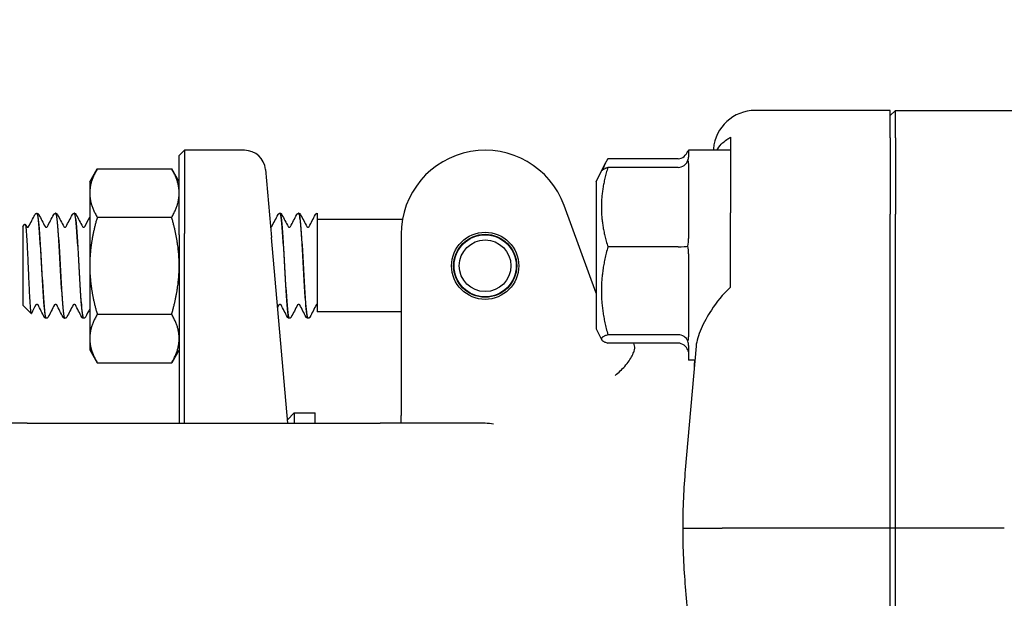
# Model space of a CAD drawing. Header units: inches. Extents: x 24 to 1128, y -58 to 748.
# Tile 353 of 656: x 481.27 to 484.2, y 691.68 to 693.4. Entities that reach past the tile are written whole.
import ezdxf

# ---------------------------------------------------------------- set-up
doc = ezdxf.new("R2010")
doc.units = ezdxf.units.IN
doc.header["$LTSCALE"] = 32
doc.header["$MEASUREMENT"] = 0
doc.layers.add('Dimension (ANSI)', color=7, linetype='Continuous', lineweight=25)
doc.layers.add('Visible (ANSI)', color=7, linetype='Continuous', lineweight=30)
doc.styles.add('Note Text (ANSI)', font='tahoma.ttf')
doc.dimstyles.new('SB Fraction-16 (ANSI)', dxfattribs={"dimscale": 32, "dimtxt": 0.125, "dimasz": 0.098425, "dimexe": 0.125, "dimexo": 0.0625, "dimgap": 0.031496, "dimtad": 0, "dimtih": 1, "dimtoh": 1, "dimdec": 4, "dimrnd": 1e-08, "dimzin": 0, "dimdsep": 46, "dimlunit": 5, "dimtxsty": 'Note Text (ANSI)', "dimcen": 0.09, "dimdle": 0.393701, "dimclrd": 256, "dimclre": 256, "dimclrt": 256, "dimadec": 0, "dimazin": 3, "dimtfac": 0.96, "dimtofl": 0, "dimtmove": 0, "dimatfit": 3, "dimfxl": 1, "dimfrac": 2, "dimtolj": 1, "dimtzin": 12, "dimlwd": -1, "dimlwe": -1, "dimarcsym": 0})

# ---------------------------------------------------------------- blocks, each defined once
blk = doc.blocks.new('*D19')
at = {"layer": 'Defpoints', "color": 0, "transparency": 16777216}
for p in [(494.2806, 695.4398), (330.5011, 563.4398), (494.2806, 563.4398)]:
    blk.add_point(p, dxfattribs=at)
at = {"layer": 'Dimension (ANSI)', "transparency": 16777216}
for p, q in [((492.2806, 695.4398), (326.5011, 695.4398)), ((330.5011, 692.2902), (330.5011, 632.5309)), ((330.5011, 566.5894), (330.5011, 626.3486)), ((492.2806, 563.4398), (326.5011, 563.4398))]:
    blk.add_line(p, q, dxfattribs=at)
for points in [[(329.9762, 692.2902), (331.026, 692.2902), (330.5011, 695.4398)], [(329.9762, 566.5894), (331.026, 566.5894), (330.5011, 563.4398)]]:
    blk.add_solid(points, dxfattribs=at)
at = {"layer": 'Dimension (ANSI)', "transparency": 16777216, "insert": (326.4205, 631.5231), "char_height": 4, "attachment_point": 1, "style": 'Note Text (ANSI)'}
blk.add_mtext('\\A1;132', dxfattribs=at)

msp = doc.modelspace()

# ---------------------------------------------------------------- linework, layer by layer
at = {"layer": 'Visible (ANSI)'}
for p, q in [((483.86159, 693.13279), (483.45999, 693.13279)), ((483.87722, 693.13279), (483.86159, 693.11711)), ((483.86159, 693.05101), (483.86159, 693.13279)), ((483.87722, 693.05101), (483.87722, 693.13279)), ((483.87722, 693.13279), (484.29957, 693.13279)), ((483.38659, 693.03213), (483.38659, 692.96579)), ((483.86159, 693.05101), (483.86159, 692.82375)), ((483.87722, 693.05101), (483.87722, 692.82375)), ((481.74659, 692.99842), (481.76222, 693.01404)), ((481.74659, 692.76217), (481.74659, 692.99842)), ((481.76222, 693.01404), (481.76222, 692.76654)), ((481.9409, 693.01404), (481.76222, 693.01404)), ((483.26159, 693.01404), (483.26159, 692.99359)), ((483.38659, 693.01404), (483.26159, 693.01404)), ((483.33538, 693.01821), (483.33502, 693.01404)), ((483.00269, 692.9525), (483.01514, 692.97739)), ((483.23034, 692.98912), (483.02155, 692.98912)), ((483.26159, 692.97444), (483.26159, 692.75128)), ((481.48059, 692.92029), (481.50292, 692.95897)), ((481.50292, 692.95897), (481.72426, 692.95897)), ((481.74659, 692.92029), (481.72426, 692.95897)), ((482.00316, 692.95699), (482.02087, 692.75449)), ((482.98659, 692.92029), (483.00269, 692.9525)), ((483.23034, 692.96317), (483.02155, 692.96317)), ((483.38659, 692.94927), (483.38659, 692.82747)), ((481.48059, 692.92029), (481.48059, 692.8868)), ((482.98659, 692.92029), (482.98659, 692.48279)), ((481.48059, 692.8868), (481.48059, 692.67029)), ((482.98659, 692.58832), (482.89151, 692.84955)), ((481.32361, 692.82654), (481.32303, 692.82654)), ((481.37923, 692.82654), (481.37864, 692.82654)), ((481.43484, 692.82654), (481.43425, 692.82654)), ((482.04656, 692.82654), (482.04598, 692.82654)), ((482.10217, 692.82654), (482.10159, 692.82654)), ((482.15659, 692.82648), (482.15659, 692.81011)), ((483.38659, 692.60661), (483.38659, 692.82747)), ((483.86159, 691.88904), (483.86159, 692.82375)), ((483.87722, 691.88904), (483.87722, 692.82375)), ((481.28159, 692.78756), (481.28791, 692.79388)), ((481.50292, 692.81463), (481.72426, 692.81463)), ((482.15659, 692.81011), (482.15659, 692.69871)), ((482.41045, 692.80779), (482.15659, 692.80779)), ((481.28159, 692.78756), (481.28159, 692.55302)), ((481.74659, 692.76217), (481.74659, 692.20154)), ((481.76222, 692.20154), (481.76222, 692.76654)), ((482.40659, 692.76404), (482.40659, 692.4172)), ((482.06925, 692.20154), (482.02087, 692.75449)), ((483.23034, 692.7267), (483.02155, 692.7267)), ((483.26159, 692.70613), (483.26159, 692.45923)), ((482.15659, 692.69871), (482.15659, 692.53279)), ((481.48059, 692.67029), (481.48059, 692.45378)), ((481.28159, 692.55302), (481.3062, 692.52841)), ((482.40659, 692.53279), (482.15659, 692.53279)), ((481.35142, 692.51404), (481.35084, 692.51404)), ((481.40703, 692.51404), (481.40645, 692.51404)), ((481.46264, 692.51404), (481.46206, 692.51404)), ((481.50292, 692.52595), (481.72426, 692.52595)), ((482.07436, 692.51404), (482.07378, 692.51404)), ((482.12998, 692.51404), (482.12939, 692.51404)), ((482.98659, 692.48279), (483.00269, 692.45059)), ((481.48059, 692.45378), (481.48059, 692.42029)), ((483.23034, 692.46507), (483.02155, 692.46507)), ((483.23034, 692.43991), (483.02155, 692.43991)), ((481.48059, 692.42029), (481.50292, 692.38162)), ((481.74659, 692.42029), (481.72426, 692.38162)), ((482.40659, 692.4172), (482.40659, 692.22467)), ((483.28398, 692.43067), (483.25184, 692.06335)), ((483.26159, 692.43323), (483.26159, 692.38904)), ((481.50292, 692.38162), (481.72426, 692.38162)), ((483.28034, 692.38904), (483.26159, 692.38904)), ((482.06832, 692.21215), (482.08897, 692.23279)), ((482.08897, 692.23279), (482.08897, 692.20154)), ((482.08897, 692.23279), (482.15147, 692.23279)), ((482.15147, 692.20154), (482.15147, 692.23279)), ((482.40659, 692.20154), (482.40659, 692.22467)), ((481.29409, 692.20154), (480.98159, 692.20154)), ((481.29409, 692.20154), (482.34409, 692.20154)), ((482.65659, 692.20154), (482.34409, 692.20154)), ((483.24423, 691.88904), (483.36112, 691.88904)), ((483.86159, 691.88904), (483.36112, 691.88904)), ((483.87722, 691.88904), (483.86159, 691.88904)), ((483.86159, 690.95433), (483.86159, 691.88904)), ((483.87722, 690.95433), (483.87722, 691.88904)), ((484.20069, 691.88904), (483.87722, 691.88904)), ((483.25184, 691.71473), (483.28398, 691.34741))]:
    msp.add_line(p, q, dxfattribs=at)
for radius in [0.1, 0.09375, 0.0925, 0.07688]:
    msp.add_circle((482.65659, 692.67029), radius, dxfattribs=at)
for centre, radius, start, end in [((481.9409, 692.95154), 0.0625, 5, 90), ((482.65659, 692.76404), 0.25, 20, 180), ((482.65659, 692.07654), 0.125, 78.3306, 90)]:
    msp.add_arc(centre, radius, start, end, dxfattribs=at)
for centre, major_axis, ratio, start_param, end_param in [((483.45991, 693.00731), (0.01094, 0.125), 0.9961657, 0.0869335, 1.5707963), ((483.23034, 693.02506), (0, 0.03595), 0.8693335, 3.1415927, 4.3657422), ((483.23034, 692.99587), (0, -0.0327), 0.9555533, 0, 1.2241495), ((483.23034, 692.72985), (0.03125, 0), 0.1006388, 4.712389, 5.9365385), ((483.23034, 692.43551), (0.03125, 0), 0.9458753, 0.3466468, 1.5707963), ((483.23034, 692.40721), (0, 0.0327), 0.9555533, 5.0590358, 6.2831853)]:
    msp.add_ellipse(centre, major_axis=major_axis, ratio=ratio, start_param=start_param, end_param=end_param, dxfattribs=at)
for points, knots in [([(483.34535, 693.01404), (483.35328, 693.02726), (483.36388, 693.03804), (483.37886, 693.04844), (483.38258, 693.05073), (483.38659, 693.05288)], [0.72464195, 0.72464195, 0.72464195, 0.72464195, 0.90366002, 0.90366002, 0.95550669, 0.95550669, 0.95550669, 0.95550669]), ([(481.31882, 692.82447), (481.31874, 692.82438), (481.31866, 692.82428), (481.31834, 692.82388), (481.31807, 692.82351), (481.31777, 692.82295)], [-0.025931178, -0.025931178, -0.025931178, -0.025931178, -0.019551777, -0.019551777, 0, 0, 0, 0]), ([(481.31882, 692.82447), (481.3192, 692.8249), (481.3197, 692.82536), (481.32109, 692.82617), (481.32203, 692.82649), (481.32301, 692.82654)], [0, 0, 0, 0, 0.013250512, 0.013250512, 0.027054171, 0.027054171, 0.027054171, 0.027054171]), ([(481.32301, 692.82632), (481.32501, 692.8262), (481.32702, 692.81426), (481.32902, 692.79208), (481.33184, 692.76093), (481.33466, 692.71039), (481.33748, 692.66074), (481.34029, 692.61111), (481.34311, 692.56369), (481.34593, 692.53749), (481.34756, 692.52226), (481.3492, 692.51444), (481.35084, 692.51436)], [4.7095281, 4.7095281, 4.7095281, 4.7095281, 5.3893637, 5.3893637, 5.3893637, 6.3443154, 6.3443154, 6.3443154, 7.2990044, 7.2990044, 7.2990044, 7.8539816, 7.8539816, 7.8539816, 7.8539816]), ([(481.35145, 692.51425), (481.34936, 692.51438), (481.34727, 692.5274), (481.34518, 692.5513), (481.34237, 692.58349), (481.33955, 692.63454), (481.33674, 692.68402), (481.3339, 692.73395), (481.33106, 692.78092), (481.32822, 692.80585), (481.32669, 692.81933), (481.32515, 692.82627), (481.32361, 692.82633)], [-14.1400278, -14.1400278, -14.1400278, -14.1400278, -13.4320997, -13.4320997, -13.4320997, -12.4783682, -12.4783682, -12.4783682, -11.5160648, -11.5160648, -11.5160648, -10.9955743, -10.9955743, -10.9955743, -10.9955743]), ([(481.32364, 692.82654), (481.32477, 692.82648), (481.32584, 692.82606), (481.32731, 692.82507), (481.32779, 692.82455), (481.3285, 692.82363), (481.32875, 692.82321), (481.32896, 692.8228)], [0, 0, 0, 0, 0.015967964, 0.015967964, 0.031253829, 0.031253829, 0.045415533, 0.045415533, 0.045415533, 0.045415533]), ([(481.3733, 692.8228), (481.37363, 692.82344), (481.37403, 692.82411), (481.37517, 692.82521), (481.37567, 692.8256), (481.37696, 692.82625), (481.37777, 692.8265), (481.37862, 692.82654)], [0, 0, 0, 0, 0.022095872, 0.022095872, 0.033561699, 0.033561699, 0.045438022, 0.045438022, 0.045438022, 0.045438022]), ([(481.37862, 692.82648), (481.37898, 692.82653), (481.37934, 692.82619), (481.3797, 692.82542), (481.38252, 692.8195), (481.38533, 692.78853), (481.38814, 692.74489), (481.39095, 692.70127), (481.39377, 692.64615), (481.39658, 692.60157), (481.39939, 692.55699), (481.4022, 692.52413), (481.40501, 692.5161), (481.40549, 692.51473), (481.40597, 692.51409), (481.40645, 692.51414)], [10.9927134, 10.9927134, 10.9927134, 10.9927134, 11.1151899, 11.1151899, 11.1151899, 12.0686082, 12.0686082, 12.0686082, 13.0217811, 13.0217811, 13.0217811, 13.9747115, 13.9747115, 13.9747115, 14.1371669, 14.1371669, 14.1371669, 14.1371669]), ([(481.40706, 692.51429), (481.40617, 692.51415), (481.40528, 692.51634), (481.40439, 692.52095), (481.40158, 692.53552), (481.39878, 692.57392), (481.39598, 692.62089), (481.39318, 692.66778), (481.39038, 692.72198), (481.38758, 692.762), (481.38479, 692.80179), (481.38201, 692.82647), (481.37923, 692.82654)], [-20.4232131, -20.4232131, -20.4232131, -20.4232131, -20.1217618, -20.1217618, -20.1217618, -19.1712317, -19.1712317, -19.1712317, -18.2223022, -18.2223022, -18.2223022, -17.2787596, -17.2787596, -17.2787596, -17.2787596]), ([(481.37925, 692.82654), (481.38039, 692.82648), (481.38145, 692.82606), (481.38292, 692.82507), (481.3834, 692.82455), (481.38411, 692.82363), (481.38436, 692.82321), (481.38457, 692.8228)], [0, 0, 0, 0, 0.015967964, 0.015967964, 0.031253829, 0.031253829, 0.045415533, 0.045415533, 0.045415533, 0.045415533]), ([(481.42891, 692.8228), (481.42924, 692.82344), (481.42964, 692.82411), (481.43078, 692.82521), (481.43128, 692.8256), (481.43257, 692.82625), (481.43339, 692.8265), (481.43423, 692.82654)], [0, 0, 0, 0, 0.022095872, 0.022095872, 0.033561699, 0.033561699, 0.045438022, 0.045438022, 0.045438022, 0.045438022]), ([(481.43423, 692.82621), (481.43573, 692.82626), (481.43723, 692.81983), (481.43873, 692.80701), (481.44154, 692.78302), (481.44434, 692.73727), (481.44715, 692.68802), (481.44996, 692.63878), (481.45277, 692.58733), (481.45557, 692.55417), (481.45774, 692.52863), (481.4599, 692.51445), (481.46206, 692.5142)], [17.2758987, 17.2758987, 17.2758987, 17.2758987, 17.7840647, 17.7840647, 17.7840647, 18.7358252, 18.7358252, 18.7358252, 19.6873602, 19.6873602, 19.6873602, 20.4203522, 20.4203522, 20.4203522, 20.4203522]), ([(481.46267, 692.51409), (481.4602, 692.5142), (481.45773, 692.53305), (481.45525, 692.56538), (481.45241, 692.60259), (481.44957, 692.65668), (481.44672, 692.70559), (481.44389, 692.75437), (481.44105, 692.79666), (481.43821, 692.8153), (481.43709, 692.8227), (481.43596, 692.8263), (481.43484, 692.82623)], [-26.7063984, -26.7063984, -26.7063984, -26.7063984, -25.8688703, -25.8688703, -25.8688703, -24.9048316, -24.9048316, -24.9048316, -23.9435311, -23.9435311, -23.9435311, -23.5619449, -23.5619449, -23.5619449, -23.5619449]), ([(481.43486, 692.82654), (481.436, 692.82648), (481.43706, 692.82606), (481.43853, 692.82507), (481.43901, 692.82455), (481.43972, 692.82363), (481.43997, 692.82321), (481.44018, 692.8228)], [0, 0, 0, 0, 0.015967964, 0.015967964, 0.031253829, 0.031253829, 0.045415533, 0.045415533, 0.045415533, 0.045415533]), ([(482.04063, 692.8228), (482.04097, 692.82344), (482.04137, 692.82411), (482.04251, 692.82521), (482.043, 692.8256), (482.04429, 692.82625), (482.04511, 692.8265), (482.04595, 692.82654)], [0, 0, 0, 0, 0.022095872, 0.022095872, 0.033561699, 0.033561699, 0.045438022, 0.045438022, 0.045438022, 0.045438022]), ([(482.04595, 692.82643), (482.04645, 692.82651), (482.04694, 692.82586), (482.04743, 692.82443), (482.05025, 692.81627), (482.05308, 692.78309), (482.0559, 692.73824), (482.05871, 692.69348), (482.06153, 692.63829), (482.06434, 692.59478), (482.06715, 692.55135), (482.06996, 692.5207), (482.07277, 692.51506), (482.07311, 692.51438), (482.07345, 692.51406), (482.07378, 692.5141)], [86.3909371, 86.3909371, 86.3909371, 86.3909371, 86.558303, 86.558303, 86.558303, 87.5147256, 87.5147256, 87.5147256, 88.4689986, 88.4689986, 88.4689986, 89.4213086, 89.4213086, 89.4213086, 89.5353906, 89.5353906, 89.5353906, 89.5353906]), ([(482.07439, 692.51424), (482.07364, 692.51412), (482.0729, 692.51564), (482.07215, 692.51891), (482.06934, 692.53119), (482.06653, 692.5678), (482.06372, 692.6141), (482.06091, 692.66038), (482.0581, 692.71515), (482.05529, 692.75652), (482.05248, 692.79787), (482.04967, 692.82476), (482.04686, 692.82645), (482.04676, 692.82651), (482.04666, 692.82654), (482.04656, 692.82653)], [-95.8214368, -95.8214368, -95.8214368, -95.8214368, -95.568359, -95.568359, -95.568359, -94.6156683, -94.6156683, -94.6156683, -93.6632144, -93.6632144, -93.6632144, -92.7109946, -92.7109946, -92.7109946, -92.6769833, -92.6769833, -92.6769833, -92.6769833]), ([(482.04658, 692.82654), (482.04772, 692.82648), (482.04878, 692.82606), (482.05025, 692.82507), (482.05074, 692.82455), (482.05144, 692.82363), (482.05169, 692.82321), (482.0519, 692.8228)], [0, 0, 0, 0, 0.015967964, 0.015967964, 0.031253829, 0.031253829, 0.045415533, 0.045415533, 0.045415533, 0.045415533]), ([(482.09625, 692.8228), (482.09658, 692.82344), (482.09698, 692.82411), (482.09812, 692.82521), (482.09861, 692.8256), (482.0999, 692.82625), (482.10072, 692.8265), (482.10156, 692.82654)], [0, 0, 0, 0, 0.022095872, 0.022095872, 0.033561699, 0.033561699, 0.045438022, 0.045438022, 0.045438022, 0.045438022]), ([(482.10156, 692.82623), (482.10324, 692.82621), (482.10492, 692.81806), (482.1066, 692.80216), (482.10941, 692.7755), (482.11223, 692.72781), (482.11504, 692.67818), (482.11785, 692.62875), (482.12065, 692.57868), (482.12346, 692.54791), (482.12543, 692.52618), (482.12741, 692.51449), (482.12939, 692.51428)], [92.6741224, 92.6741224, 92.6741224, 92.6741224, 93.2431504, 93.2431504, 93.2431504, 94.1972517, 94.1972517, 94.1972517, 95.1476373, 95.1476373, 95.1476373, 95.8185759, 95.8185759, 95.8185759, 95.8185759]), ([(482.13, 692.51412), (482.1276, 692.51426), (482.12519, 692.53199), (482.12279, 692.5628), (482.11997, 692.59886), (482.11716, 692.65189), (482.11434, 692.70064), (482.11153, 692.74938), (482.10871, 692.79255), (482.1059, 692.81287), (482.10466, 692.82185), (482.10341, 692.82626), (482.10217, 692.82622)], [-102.1046221, -102.1046221, -102.1046221, -102.1046221, -101.2896371, -101.2896371, -101.2896371, -100.3354652, -100.3354652, -100.3354652, -99.3815473, -99.3815473, -99.3815473, -98.9601686, -98.9601686, -98.9601686, -98.9601686]), ([(482.1022, 692.82654), (482.10333, 692.82648), (482.10439, 692.82606), (482.10586, 692.82507), (482.10635, 692.82455), (482.10705, 692.82363), (482.1073, 692.82321), (482.10751, 692.8228)], [0, 0, 0, 0, 0.015967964, 0.015967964, 0.031253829, 0.031253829, 0.045415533, 0.045415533, 0.045415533, 0.045415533]), ([(482.15186, 692.8228), (482.15217, 692.8234), (482.15255, 692.82403), (482.15356, 692.82507), (482.15399, 692.82543), (482.15512, 692.82609), (482.15582, 692.82636), (482.15659, 692.82648)], [0, 0, 0, 0, 0.020860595, 0.020860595, 0.031618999, 0.031618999, 0.042693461, 0.042693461, 0.042693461, 0.042693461]), ([(481.28791, 692.79388), (481.28805, 692.79402), (481.28819, 692.79405), (481.28909, 692.79359), (481.28984, 692.78998), (481.29135, 692.77675), (481.2921, 692.76715), (481.29362, 692.74304), (481.29437, 692.7287), (481.29588, 692.69702), (481.29663, 692.67996), (481.29815, 692.64531), (481.2989, 692.62805), (481.30041, 692.59563), (481.30116, 692.58081), (481.30268, 692.55565), (481.30343, 692.54562), (481.30494, 692.53182), (481.30569, 692.52827), (481.30659, 692.5283), (481.30674, 692.52844), (481.30689, 692.52872)], [-1.8174748, -1.8174748, -1.8174748, -1.8174748, -1.7949096, -1.7949096, -1.6700584, -1.6700584, -1.5430016, -1.5430016, -1.41374, -1.41374, -1.2822742, -1.2822742, -1.1486049, -1.1486049, -1.0127327, -1.0127327, -0.8746582, -0.8746582, -0.7343822, -0.7343822, -0.7065085, -0.7065085, -0.7065085, -0.7065085]), ([(481.29214, 692.78698), (481.29214, 692.78698), (481.29222, 692.78682), (481.29277, 692.78629), (481.29311, 692.78601), (481.29412, 692.78554), (481.29482, 692.78535), (481.29552, 692.78535)], [0.003893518, 0.003893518, 0.003893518, 0.003893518, 0.02135506, 0.02135506, 0.032660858, 0.032660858, 0.044379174, 0.044379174, 0.044379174, 0.044379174]), ([(481.29552, 692.78535), (481.29659, 692.78535), (481.29759, 692.7858), (481.29855, 692.78651), (481.29874, 692.78676), (481.29887, 692.78695), (481.29889, 692.78698), (481.29889, 692.78698)], [0, 0, 0, 0, 0.017919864, 0.017919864, 0.032518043, 0.032518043, 0.040461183, 0.040461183, 0.040461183, 0.040461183]), ([(481.34776, 692.78698), (481.34776, 692.78698), (481.34783, 692.78682), (481.34838, 692.78629), (481.34872, 692.78601), (481.34974, 692.78554), (481.35043, 692.78535), (481.35113, 692.78535)], [0.003893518, 0.003893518, 0.003893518, 0.003893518, 0.02135506, 0.02135506, 0.032660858, 0.032660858, 0.044379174, 0.044379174, 0.044379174, 0.044379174]), ([(481.35113, 692.78535), (481.3522, 692.78535), (481.3532, 692.7858), (481.35416, 692.78651), (481.35435, 692.78676), (481.35449, 692.78695), (481.3545, 692.78698), (481.3545, 692.78698)], [0, 0, 0, 0, 0.017919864, 0.017919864, 0.032518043, 0.032518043, 0.040461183, 0.040461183, 0.040461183, 0.040461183]), ([(481.40337, 692.78698), (481.40337, 692.78698), (481.40344, 692.78682), (481.40399, 692.78629), (481.40433, 692.78601), (481.40535, 692.78554), (481.40604, 692.78535), (481.40674, 692.78535)], [0.003893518, 0.003893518, 0.003893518, 0.003893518, 0.02135506, 0.02135506, 0.032660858, 0.032660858, 0.044379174, 0.044379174, 0.044379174, 0.044379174]), ([(481.40674, 692.78535), (481.40781, 692.78535), (481.40881, 692.7858), (481.40977, 692.78651), (481.40996, 692.78676), (481.4101, 692.78695), (481.41011, 692.78698), (481.41011, 692.78698)], [0, 0, 0, 0, 0.017919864, 0.017919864, 0.032518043, 0.032518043, 0.040461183, 0.040461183, 0.040461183, 0.040461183]), ([(481.45898, 692.78698), (481.45898, 692.78698), (481.45905, 692.78682), (481.4596, 692.78629), (481.45994, 692.78601), (481.46096, 692.78554), (481.46165, 692.78535), (481.46235, 692.78535)], [0.003893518, 0.003893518, 0.003893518, 0.003893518, 0.02135506, 0.02135506, 0.032660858, 0.032660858, 0.044379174, 0.044379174, 0.044379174, 0.044379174]), ([(481.46235, 692.78535), (481.46342, 692.78535), (481.46442, 692.7858), (481.46538, 692.78651), (481.46557, 692.78676), (481.46571, 692.78695), (481.46572, 692.78698), (481.46572, 692.78698)], [0, 0, 0, 0, 0.017919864, 0.017919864, 0.032518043, 0.032518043, 0.040461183, 0.040461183, 0.040461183, 0.040461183]), ([(482.01846, 692.78535), (482.01954, 692.78535), (482.02053, 692.7858), (482.02149, 692.78651), (482.02168, 692.78676), (482.02182, 692.78695), (482.02184, 692.78698), (482.02184, 692.78698)], [0, 0, 0, 0, 0.017919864, 0.017919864, 0.032518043, 0.032518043, 0.040461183, 0.040461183, 0.040461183, 0.040461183]), ([(482.0707, 692.78698), (482.0707, 692.78698), (482.07077, 692.78682), (482.07132, 692.78629), (482.07167, 692.78601), (482.07268, 692.78554), (482.07337, 692.78535), (482.07407, 692.78535)], [0.003893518, 0.003893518, 0.003893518, 0.003893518, 0.02135506, 0.02135506, 0.032660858, 0.032660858, 0.044379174, 0.044379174, 0.044379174, 0.044379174]), ([(482.07407, 692.78535), (482.07515, 692.78535), (482.07614, 692.7858), (482.0771, 692.78651), (482.07729, 692.78676), (482.07743, 692.78695), (482.07745, 692.78698), (482.07745, 692.78698)], [0, 0, 0, 0, 0.017919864, 0.017919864, 0.032518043, 0.032518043, 0.040461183, 0.040461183, 0.040461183, 0.040461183]), ([(482.12631, 692.78698), (482.12631, 692.78698), (482.12638, 692.78682), (482.12694, 692.78629), (482.12728, 692.78601), (482.12829, 692.78554), (482.12898, 692.78535), (482.12968, 692.78535)], [0.003893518, 0.003893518, 0.003893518, 0.003893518, 0.02135506, 0.02135506, 0.032660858, 0.032660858, 0.044379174, 0.044379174, 0.044379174, 0.044379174]), ([(482.12968, 692.78535), (482.13076, 692.78535), (482.13175, 692.7858), (482.13271, 692.78651), (482.13291, 692.78676), (482.13304, 692.78695), (482.13306, 692.78698), (482.13306, 692.78698)], [0, 0, 0, 0, 0.017919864, 0.017919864, 0.032518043, 0.032518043, 0.040461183, 0.040461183, 0.040461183, 0.040461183]), ([(483.38659, 692.60661), (483.38605, 692.60616), (483.38552, 692.60571), (483.36363, 692.587), (483.34395, 692.56058), (483.31792, 692.52076), (483.30696, 692.5013), (483.29069, 692.46402), (483.28533, 692.44617), (483.28398, 692.43067)], [1.27338526, 1.27338526, 1.27338526, 1.27338526, 1.27873688, 1.27873688, 1.4959744, 1.4959744, 1.66977331, 1.66977331, 1.84048199, 1.84048199, 1.84048199, 1.84048199]), ([(481.32332, 692.55523), (481.32225, 692.55523), (481.32125, 692.55478), (481.32029, 692.55408), (481.3201, 692.55382), (481.31997, 692.55363), (481.31995, 692.5536), (481.31995, 692.5536)], [0, 0, 0, 0, 0.017919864, 0.017919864, 0.032518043, 0.032518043, 0.040461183, 0.040461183, 0.040461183, 0.040461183]), ([(481.3267, 692.5536), (481.3267, 692.5536), (481.32662, 692.55377), (481.32607, 692.55429), (481.32573, 692.55457), (481.32472, 692.55504), (481.32403, 692.55523), (481.32332, 692.55523)], [0.003893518, 0.003893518, 0.003893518, 0.003893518, 0.02135506, 0.02135506, 0.032660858, 0.032660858, 0.044379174, 0.044379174, 0.044379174, 0.044379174]), ([(481.37893, 692.55523), (481.37786, 692.55523), (481.37687, 692.55478), (481.37591, 692.55408), (481.37571, 692.55382), (481.37558, 692.55363), (481.37556, 692.5536), (481.37556, 692.5536)], [0, 0, 0, 0, 0.017919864, 0.017919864, 0.032518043, 0.032518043, 0.040461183, 0.040461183, 0.040461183, 0.040461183]), ([(481.38231, 692.5536), (481.38231, 692.5536), (481.38224, 692.55377), (481.38168, 692.55429), (481.38134, 692.55457), (481.38033, 692.55504), (481.37964, 692.55523), (481.37893, 692.55523)], [0.003893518, 0.003893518, 0.003893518, 0.003893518, 0.02135506, 0.02135506, 0.032660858, 0.032660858, 0.044379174, 0.044379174, 0.044379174, 0.044379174]), ([(481.43455, 692.55523), (481.43347, 692.55523), (481.43248, 692.55478), (481.43152, 692.55408), (481.43133, 692.55382), (481.43119, 692.55363), (481.43117, 692.5536), (481.43117, 692.5536)], [0, 0, 0, 0, 0.017919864, 0.017919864, 0.032518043, 0.032518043, 0.040461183, 0.040461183, 0.040461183, 0.040461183]), ([(481.43792, 692.5536), (481.43792, 692.5536), (481.43785, 692.55377), (481.43729, 692.55429), (481.43695, 692.55457), (481.43594, 692.55504), (481.43525, 692.55523), (481.43455, 692.55523)], [0.003893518, 0.003893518, 0.003893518, 0.003893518, 0.02135506, 0.02135506, 0.032660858, 0.032660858, 0.044379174, 0.044379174, 0.044379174, 0.044379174]), ([(482.04627, 692.55523), (482.04519, 692.55523), (482.0442, 692.55478), (482.04324, 692.55408), (482.04305, 692.55382), (482.04291, 692.55363), (482.04289, 692.5536), (482.04289, 692.5536)], [0, 0, 0, 0, 0.017919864, 0.017919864, 0.032518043, 0.032518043, 0.040461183, 0.040461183, 0.040461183, 0.040461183]), ([(482.04964, 692.5536), (482.04964, 692.5536), (482.04957, 692.55377), (482.04902, 692.55429), (482.04867, 692.55457), (482.04766, 692.55504), (482.04697, 692.55523), (482.04627, 692.55523)], [0.003893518, 0.003893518, 0.003893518, 0.003893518, 0.02135506, 0.02135506, 0.032660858, 0.032660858, 0.044379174, 0.044379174, 0.044379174, 0.044379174]), ([(482.10188, 692.55523), (482.10081, 692.55523), (482.09981, 692.55478), (482.09885, 692.55408), (482.09866, 692.55382), (482.09852, 692.55363), (482.09851, 692.5536), (482.09851, 692.5536)], [0, 0, 0, 0, 0.017919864, 0.017919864, 0.032518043, 0.032518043, 0.040461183, 0.040461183, 0.040461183, 0.040461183]), ([(482.10525, 692.5536), (482.10525, 692.5536), (482.10518, 692.55377), (482.10463, 692.55429), (482.10429, 692.55457), (482.10327, 692.55504), (482.10258, 692.55523), (482.10188, 692.55523)], [0.003893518, 0.003893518, 0.003893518, 0.003893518, 0.02135506, 0.02135506, 0.032660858, 0.032660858, 0.044379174, 0.044379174, 0.044379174, 0.044379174]), ([(482.15659, 692.55514), (482.15561, 692.55494), (482.1549, 692.55444), (482.15424, 692.55382), (482.15414, 692.55365), (482.15412, 692.55361), (482.15412, 692.5536), (482.15412, 692.5536)], [0, 0, 0, 0, 0.017397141, 0.017397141, 0.033013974, 0.033013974, 0.035372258, 0.035372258, 0.035372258, 0.035372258]), ([(481.35081, 692.51404), (481.34968, 692.5141), (481.34862, 692.51452), (481.34715, 692.51551), (481.34666, 692.51603), (481.34595, 692.51695), (481.34571, 692.51737), (481.3455, 692.51778)], [0, 0, 0, 0, 0.015967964, 0.015967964, 0.031253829, 0.031253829, 0.045415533, 0.045415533, 0.045415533, 0.045415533]), ([(481.35676, 692.51778), (481.35643, 692.51714), (481.35603, 692.51647), (481.35489, 692.51537), (481.35439, 692.51498), (481.3531, 692.51433), (481.35229, 692.51408), (481.35145, 692.51404)], [0, 0, 0, 0, 0.022095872, 0.022095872, 0.033561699, 0.033561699, 0.045438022, 0.045438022, 0.045438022, 0.045438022]), ([(481.40642, 692.51404), (481.40529, 692.5141), (481.40423, 692.51452), (481.40276, 692.51551), (481.40227, 692.51603), (481.40157, 692.51695), (481.40132, 692.51737), (481.40111, 692.51778)], [0, 0, 0, 0, 0.015967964, 0.015967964, 0.031253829, 0.031253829, 0.045415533, 0.045415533, 0.045415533, 0.045415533]), ([(481.41237, 692.51778), (481.41204, 692.51714), (481.41164, 692.51647), (481.4105, 692.51537), (481.41001, 692.51498), (481.40872, 692.51433), (481.4079, 692.51408), (481.40706, 692.51404)], [0, 0, 0, 0, 0.022095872, 0.022095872, 0.033561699, 0.033561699, 0.045438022, 0.045438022, 0.045438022, 0.045438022]), ([(481.46203, 692.51404), (481.4609, 692.5141), (481.45984, 692.51452), (481.45837, 692.51551), (481.45788, 692.51603), (481.45718, 692.51695), (481.45693, 692.51737), (481.45672, 692.51778)], [0, 0, 0, 0, 0.015967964, 0.015967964, 0.031253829, 0.031253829, 0.045415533, 0.045415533, 0.045415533, 0.045415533]), ([(481.46799, 692.51778), (481.46765, 692.51714), (481.46725, 692.51647), (481.46611, 692.51537), (481.46562, 692.51498), (481.46433, 692.51433), (481.46351, 692.51408), (481.46267, 692.51404)], [0, 0, 0, 0, 0.022095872, 0.022095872, 0.033561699, 0.033561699, 0.045438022, 0.045438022, 0.045438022, 0.045438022]), ([(482.07376, 692.51404), (482.07262, 692.5141), (482.07156, 692.51452), (482.07009, 692.51551), (482.06961, 692.51603), (482.0689, 692.51695), (482.06865, 692.51737), (482.06844, 692.51778)], [0, 0, 0, 0, 0.015967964, 0.015967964, 0.031253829, 0.031253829, 0.045415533, 0.045415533, 0.045415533, 0.045415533]), ([(482.07971, 692.51778), (482.07938, 692.51714), (482.07898, 692.51647), (482.07784, 692.51537), (482.07734, 692.51498), (482.07605, 692.51433), (482.07523, 692.51408), (482.07439, 692.51404)], [0, 0, 0, 0, 0.022095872, 0.022095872, 0.033561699, 0.033561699, 0.045438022, 0.045438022, 0.045438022, 0.045438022]), ([(482.12937, 692.51404), (482.12823, 692.5141), (482.12717, 692.51452), (482.1257, 692.51551), (482.12522, 692.51603), (482.12451, 692.51695), (482.12426, 692.51737), (482.12405, 692.51778)], [0, 0, 0, 0, 0.015967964, 0.015967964, 0.031253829, 0.031253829, 0.045415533, 0.045415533, 0.045415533, 0.045415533]), ([(482.13532, 692.51778), (482.13499, 692.51714), (482.13459, 692.51647), (482.13345, 692.51537), (482.13295, 692.51498), (482.13166, 692.51433), (482.13084, 692.51408), (482.13, 692.51404)], [0, 0, 0, 0, 0.022095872, 0.022095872, 0.033561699, 0.033561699, 0.045438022, 0.045438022, 0.045438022, 0.045438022]), ([(483.04314, 692.34367), (483.0433, 692.3438), (483.04346, 692.34393), (483.05432, 692.35279), (483.06368, 692.36192), (483.0814, 692.38217), (483.08886, 692.39303), (483.09643, 692.4076), (483.09833, 692.41213), (483.1005, 692.41928), (483.10108, 692.42208), (483.10157, 692.42732), (483.10146, 692.42974), (483.10099, 692.43192)], [-0.0020759, -0.0020759, -0.0020759, -0.0020759, 0, 0, 0.13981454, 0.13981454, 0.31147859, 0.31147859, 0.39681645, 0.39681645, 0.45847322, 0.45847322, 0.52204096, 0.52204096, 0.52204096, 0.52204096])]:
    msp.add_open_spline(points, degree=3, knots=knots, dxfattribs=at)
for points, weights in [([(483.38659, 693.05288), (483.38659, 693.04258), (483.38659, 693.03213)], [0.999914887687, 0.999912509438, 0.999993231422]), ([(483.02155, 692.98912), (483.01136, 692.97188), (483.00663, 692.95643)], [1.04422863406, 1.08531429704, 1.10550107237]), ([(481.50292, 692.95897), (481.48059, 692.92029), (481.48059, 692.8868)], [1, 1.0379548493, 1]), ([(481.74659, 692.8868), (481.74659, 692.92029), (481.72426, 692.95897)], [1, 1.0379548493, 1]), ([(483.02155, 692.96317), (482.98547, 692.84493), (483.02155, 692.7267)], [1.04422863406, 1.20577136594, 1.04422863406]), ([(483.00269, 692.9525), (483.00518, 692.95746), (483.02155, 692.96317)], [1.12285543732, 1.11183872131, 1.04422863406]), ([(481.48059, 692.8868), (481.48059, 692.8533), (481.50292, 692.81463)], [1, 1.0379548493, 1]), ([(481.72426, 692.81463), (481.74659, 692.8533), (481.74659, 692.8868)], [1, 1.0379548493, 1]), ([(481.50292, 692.81463), (481.48059, 692.73728), (481.48059, 692.67029)], [1, 1.0379548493, 1]), ([(481.74659, 692.67029), (481.74659, 692.73728), (481.72426, 692.81463)], [1, 1.0379548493, 1]), ([(483.02155, 692.7267), (482.98547, 692.59589), (483.02155, 692.46507)], [1.04422863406, 1.20577136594, 1.04422863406]), ([(481.48059, 692.67029), (481.48059, 692.6033), (481.50292, 692.52595)], [1, 1.0379548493, 1]), ([(481.72426, 692.52595), (481.74659, 692.6033), (481.74659, 692.67029)], [1, 1.0379548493, 1]), ([(481.50292, 692.52595), (481.48059, 692.48728), (481.48059, 692.45378)], [1, 1.0379548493, 1]), ([(481.74659, 692.45378), (481.74659, 692.48728), (481.72426, 692.52595)], [1, 1.0379548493, 1]), ([(481.48059, 692.45378), (481.48059, 692.42029), (481.50292, 692.38162)], [1, 1.0379548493, 1]), ([(481.72426, 692.38162), (481.74659, 692.42029), (481.74659, 692.45378)], [1, 1.0379548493, 1]), ([(483.02155, 692.46507), (482.98547, 692.45249), (483.02155, 692.43991)], [1.04422863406, 1.20577136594, 1.04422863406])]:
    msp.add_rational_spline(points, weights, degree=2, dxfattribs=at)
for points in [[(483.26159, 693.01401), (483.26159, 693.0139), (483.26111, 693.01351), (483.25973, 693.01285)], [(483.25973, 692.98476), (483.26111, 692.98798), (483.26159, 692.99102), (483.26159, 692.99359)], [(483.26159, 692.97444), (483.26159, 692.97796), (483.26111, 692.98154), (483.25973, 692.98476)], [(483.38659, 692.96579), (483.38636, 692.96044), (483.38636, 692.95492), (483.38659, 692.94927)], [(481.29888, 692.78696), (481.30513, 692.79884), (481.31137, 692.81074), (481.3176, 692.82264)], [(481.31777, 692.82295), (481.31771, 692.82285), (481.31766, 692.82274), (481.3176, 692.82264)], [(481.32896, 692.8228), (481.33522, 692.81085), (481.34149, 692.7989), (481.34777, 692.78696)], [(481.35449, 692.78696), (481.36077, 692.7989), (481.36704, 692.81085), (481.3733, 692.8228)], [(481.38457, 692.8228), (481.39083, 692.81085), (481.3971, 692.7989), (481.40338, 692.78696)], [(481.4101, 692.78696), (481.41638, 692.7989), (481.42265, 692.81085), (481.42891, 692.8228)], [(481.44018, 692.8228), (481.44644, 692.81085), (481.45271, 692.7989), (481.45899, 692.78696)], [(482.02182, 692.78696), (482.02811, 692.7989), (482.03437, 692.81085), (482.04063, 692.8228)], [(482.0519, 692.8228), (482.05816, 692.81085), (482.06443, 692.7989), (482.07071, 692.78696)], [(482.07744, 692.78696), (482.08372, 692.7989), (482.08998, 692.81085), (482.09625, 692.8228)], [(482.10751, 692.8228), (482.11377, 692.81085), (482.12004, 692.7989), (482.12632, 692.78696)], [(482.13305, 692.78696), (482.13933, 692.7989), (482.1456, 692.81085), (482.15186, 692.8228)], [(481.2887, 692.79353), (481.28985, 692.79134), (481.291, 692.78915), (481.29216, 692.78696)], [(481.46571, 692.78696), (481.47068, 692.7964), (481.47564, 692.80585), (481.48059, 692.8153)], [(482.01817, 692.78536), (482.01827, 692.78536), (482.01837, 692.78535), (482.01846, 692.78535)], [(483.25973, 692.72878), (483.26111, 692.73637), (483.26159, 692.74414), (483.26159, 692.75128)], [(483.26159, 692.70613), (483.26159, 692.71336), (483.26111, 692.72118), (483.25973, 692.72878)], [(481.31996, 692.55362), (481.3156, 692.54533), (481.31124, 692.53703), (481.30689, 692.52872)], [(481.3455, 692.51778), (481.33923, 692.52973), (481.33297, 692.54168), (481.32669, 692.55362)], [(481.37557, 692.55362), (481.36929, 692.54168), (481.36302, 692.52973), (481.35676, 692.51778)], [(481.40111, 692.51778), (481.39485, 692.52973), (481.38858, 692.54168), (481.3823, 692.55362)], [(481.43118, 692.55362), (481.4249, 692.54168), (481.41864, 692.52973), (481.41237, 692.51778)], [(481.45672, 692.51778), (481.45046, 692.52973), (481.44419, 692.54168), (481.43791, 692.55362)], [(481.48059, 692.54182), (481.47639, 692.53381), (481.47218, 692.52579), (481.46799, 692.51778)], [(482.04291, 692.55362), (482.04163, 692.5512), (482.04036, 692.54878), (482.03908, 692.54635)], [(482.06844, 692.51778), (482.06218, 692.52973), (482.05591, 692.54168), (482.04963, 692.55362)], [(482.09852, 692.55362), (482.09224, 692.54168), (482.08597, 692.52973), (482.07971, 692.51778)], [(482.12405, 692.51778), (482.11779, 692.52973), (482.11152, 692.54168), (482.10524, 692.55362)], [(482.15413, 692.55362), (482.14785, 692.54168), (482.14158, 692.52973), (482.13532, 692.51778)], [(483.10099, 692.43192), (483.10035, 692.43489), (483.09977, 692.43756), (483.09926, 692.43991)], [(483.25973, 692.44556), (483.26111, 692.44993), (483.26159, 692.45466), (483.26159, 692.45923)], [(483.26159, 692.43323), (483.26159, 692.43694), (483.26111, 692.44119), (483.25973, 692.44556)], [(483.25973, 692.41832), (483.26111, 692.4151), (483.26159, 692.41206), (483.26159, 692.40949)], [(483.27876, 692.37103), (483.27924, 692.37656), (483.27965, 692.38257), (483.28006, 692.38904)], [(483.25184, 692.06335), (483.24706, 692.00872), (483.24423, 691.94932), (483.24423, 691.88904)], [(483.24423, 691.88904), (483.24423, 691.82876), (483.24706, 691.76935), (483.25184, 691.71473)]]:
    msp.add_open_spline(points, degree=3, dxfattribs=at)

# ---------------------------------------------------------------- dimensions: what is measured, and where the dimension line sits
at = {"layer": 'Dimension (ANSI)'}
dim = msp.add_linear_dim(base=(330.50111, 563.43978), p1=(494.28063, 695.43978), p2=(494.28063, 563.43978), angle=90, dimstyle='SB Fraction-16 (ANSI)', override={"dimgap": 0.031496, "dimdec": 4, "dimtol": 0, "dimlim": 0, "dimtp": 0, "dimtm": 0, "dimtdec": 2, "dimatfit": 1}, dxfattribs=at)
dim.commit()
dim.dimension.update_dxf_attribs({"geometry": '*D19', "text_midpoint": (330.50111, 629.43978), "dimtype": 160})

doc.saveas('drawing.dxf')
